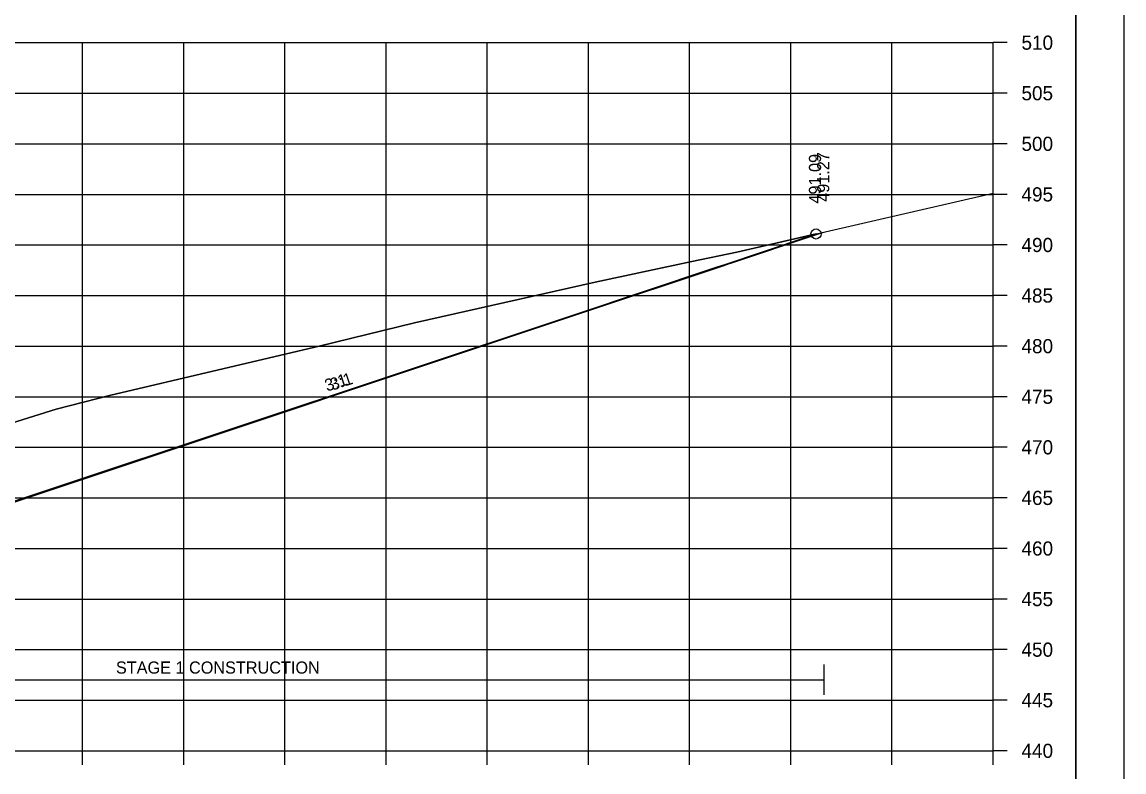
# Model space of a CAD drawing. Extents: x 1376273 to 1384221, y 378927 to 384592.
# Drawn here: x 1384111.9 to 1384220.8, y 381047.1 to 381121.2 of the extents above; entities that cross this region are included whole.
import ezdxf

# ---------------------------------------------------------------- set-up
doc = ezdxf.new("R2010")
doc.units = 0
for name, color, linetype in [('R_Axis', 7, 'Continuous'), ('R_Axis Annot', 7, 'Continuous'), ('R_Border', 7, 'Continuous'), ('R_Contours', 7, 'Continuous'), ('R_Dimension', 7, 'Continuous'), ('R_Exist Surface', 7, 'Continuous'), ('R_Fin Surface', 7, 'Continuous'), ('R_Grid', 7, 'Continuous'), ('R_No Plot', 7, 'Continuous'), ('R_Xsect Elev', 7, 'Continuous'), ('R_Xsect Slope', 7, 'Continuous')]:
    doc.layers.add(name, color=color, linetype=linetype)

msp = doc.modelspace()

# ---------------------------------------------------------------- linework, layer by layer
at = {"layer": 'R_Axis'}
for p, q in [((1384207.91, 381049.17), (1384207.91, 381119.17)), ((1384209.31, 381119.17), (1384207.91, 381119.17)), ((1384209.31, 381114.17), (1384207.91, 381114.17)), ((1384209.31, 381109.17), (1384207.91, 381109.17)), ((1384209.31, 381104.17), (1384207.91, 381104.17)), ((1384209.31, 381099.17), (1384207.91, 381099.17)), ((1384209.31, 381094.17), (1384207.91, 381094.17)), ((1384209.31, 381089.17), (1384207.91, 381089.17)), ((1384209.31, 381084.17), (1384207.91, 381084.17)), ((1384209.31, 381079.17), (1384207.91, 381079.17)), ((1384209.31, 381074.17), (1384207.91, 381074.17)), ((1384209.31, 381069.17), (1384207.91, 381069.17)), ((1384209.31, 381064.17), (1384207.91, 381064.17)), ((1384209.31, 381059.17), (1384207.91, 381059.17)), ((1384209.31, 381054.17), (1384207.91, 381054.17)), ((1383907.91, 381049.17), (1384207.91, 381049.17)), ((1384117.91, 381047.77), (1384117.91, 381049.17)), ((1384127.91, 381047.77), (1384127.91, 381049.17)), ((1384137.91, 381047.77), (1384137.91, 381049.17)), ((1384147.91, 381047.77), (1384147.91, 381049.17)), ((1384157.91, 381047.77), (1384157.91, 381049.17)), ((1384167.91, 381047.77), (1384167.91, 381049.17)), ((1384177.91, 381047.77), (1384177.91, 381049.17)), ((1384187.91, 381047.77), (1384187.91, 381049.17)), ((1384197.91, 381047.77), (1384197.91, 381049.17)), ((1384207.91, 381047.77), (1384207.91, 381049.17)), ((1384209.31, 381049.17), (1384207.91, 381049.17))]:
    msp.add_line(p, q, dxfattribs=at)
at = {"layer": 'R_Border'}
msp.add_line((1384216.09, 380969.17), (1384216.09, 381174.63), dxfattribs=at)
at = {"layer": 'R_Contours'}
for points in [[(1384190.4, 381100.26), (1384182.56, 381098.45), (1384178.13, 381097.53), (1384168.58, 381095.49), (1384150.7, 381091.47), (1384141.3, 381089.18), (1384120.71, 381084.31), (1384115.3, 381082.95), (1384104.21, 381079.49), (1384090, 381075.22), (1384082.08, 381072.27), (1384080.8, 381071.79), (1384079.39, 381071.25), (1384077.71, 381071.17), (1384077.44, 381071.15), (1384071.26, 381072.1), (1384071.24, 381072.1), (1384068.35, 381072.17), (1384068.19, 381072.18), (1384067.36, 381072.2)], [(1384090.09, 381069.46), (1384094.05, 381068.14), (1384115.35, 381075.25), (1384166.57, 381092.31), (1384180.44, 381096.94), (1384181.17, 381097.18), (1384181.2, 381097.19), (1384189.62, 381100), (1384190.26, 381100.21), (1384190.4, 381100.26)]]:
    msp.add_lwpolyline(points, dxfattribs=at)
at = {"layer": 'R_Dimension'}
for p, q in [((1384191.21, 381054.7), (1384191.21, 381057.7)), ((1384017.31, 381056.2), (1384191.21, 381056.2))]:
    msp.add_line(p, q, dxfattribs=at)
at = {"layer": 'R_Exist Surface'}
msp.add_lwpolyline([(1384104.21, 381079.49), (1384115.3, 381082.95), (1384120.71, 381084.31), (1384141.3, 381089.18), (1384150.7, 381091.47), (1384168.58, 381095.49), (1384178.13, 381097.53), (1384182.56, 381098.45), (1384207.91, 381104.29)], dxfattribs=at)
at = {"layer": 'R_Fin Surface'}
msp.add_lwpolyline([(1384017.63, 381068.93), (1384025.73, 381071.63), (1384026.51, 381071.83), (1384035.73, 381074.13), (1384041.73, 381073.84), (1384057.91, 381073.05), (1384074.09, 381072.26), (1384080.09, 381071.96), (1384086.71, 381070.31), (1384090.09, 381069.46), (1384094.05, 381068.14), (1384115.35, 381075.25), (1384166.57, 381092.31), (1384180.44, 381096.94), (1384181.17, 381097.18), (1384181.2, 381097.19), (1384189.62, 381100), (1384189.62, 381100), (1384190.26, 381100.21), (1384190.27, 381100.21), (1384190.4, 381100.26)], dxfattribs=at)
at = {"layer": 'R_Grid'}
for p, q in [((1383907.91, 381119.17), (1384207.91, 381119.17)), ((1383907.91, 381119.17), (1384207.91, 381119.17)), ((1384117.91, 381049.17), (1384117.91, 381119.17)), ((1384117.91, 381049.17), (1384117.91, 381119.17)), ((1384127.91, 381049.17), (1384127.91, 381119.17)), ((1384127.91, 381049.17), (1384127.91, 381119.17)), ((1384137.91, 381049.17), (1384137.91, 381119.17)), ((1384137.91, 381049.17), (1384137.91, 381119.17)), ((1384147.91, 381049.17), (1384147.91, 381119.17)), ((1384147.91, 381049.17), (1384147.91, 381119.17)), ((1384157.91, 381049.17), (1384157.91, 381119.17)), ((1384157.91, 381049.17), (1384157.91, 381119.17)), ((1384167.91, 381049.17), (1384167.91, 381119.17)), ((1384167.91, 381049.17), (1384167.91, 381119.17)), ((1384177.91, 381049.17), (1384177.91, 381119.17)), ((1384177.91, 381049.17), (1384177.91, 381119.17)), ((1384187.91, 381049.17), (1384187.91, 381119.17)), ((1384187.91, 381049.17), (1384187.91, 381119.17)), ((1384197.91, 381049.17), (1384197.91, 381119.17)), ((1384197.91, 381049.17), (1384197.91, 381119.17)), ((1384207.91, 381049.17), (1384207.91, 381119.17)), ((1384207.91, 381049.17), (1384207.91, 381119.17)), ((1383907.91, 381114.17), (1384207.91, 381114.17)), ((1383907.91, 381114.17), (1384207.91, 381114.17)), ((1383907.91, 381109.17), (1384207.91, 381109.17)), ((1383907.91, 381109.17), (1384207.91, 381109.17)), ((1383907.91, 381104.17), (1384207.91, 381104.17)), ((1383907.91, 381104.17), (1384207.91, 381104.17)), ((1383907.91, 381099.17), (1384207.91, 381099.17)), ((1383907.91, 381099.17), (1384207.91, 381099.17)), ((1383907.91, 381094.17), (1384207.91, 381094.17)), ((1383907.91, 381094.17), (1384207.91, 381094.17)), ((1383907.91, 381089.17), (1384207.91, 381089.17)), ((1383907.91, 381089.17), (1384207.91, 381089.17)), ((1383907.91, 381084.17), (1384207.91, 381084.17)), ((1383907.91, 381084.17), (1384207.91, 381084.17)), ((1383907.91, 381079.17), (1384207.91, 381079.17)), ((1383907.91, 381079.17), (1384207.91, 381079.17)), ((1383907.91, 381074.17), (1384207.91, 381074.17)), ((1383907.91, 381074.17), (1384207.91, 381074.17)), ((1383907.91, 381069.17), (1384207.91, 381069.17)), ((1383907.91, 381069.17), (1384207.91, 381069.17)), ((1383907.91, 381064.17), (1384207.91, 381064.17)), ((1383907.91, 381064.17), (1384207.91, 381064.17)), ((1383907.91, 381059.17), (1384207.91, 381059.17)), ((1383907.91, 381059.17), (1384207.91, 381059.17)), ((1383907.91, 381054.17), (1384207.91, 381054.17)), ((1383907.91, 381054.17), (1384207.91, 381054.17)), ((1383907.91, 381049.17), (1384207.91, 381049.17)), ((1383907.91, 381049.17), (1384207.91, 381049.17))]:
    msp.add_line(p, q, dxfattribs=at)
at = {"layer": 'R_No Plot'}
for points in [[(1383887.5, 381178.52), (1384220.84, 381178.52), (1384220.84, 380965.19), (1383887.5, 380965.19)], [(1384133.83, 381174.63), (1384133.83, 381164.75), (1384169.56, 381164.75), (1384169.56, 381161.83), (1384192.76, 381161.83), (1384192.76, 381137.5), (1384216.09, 381137.5), (1384216.09, 380969.17), (1383899.91, 380969.17), (1383899.91, 381174.63)]]:
    msp.add_lwpolyline(points, close=True, dxfattribs=at)
msp.add_lwpolyline([(1384017.31, 381068.91), (1384025.73, 381071.71), (1384026.84, 381071.99), (1384035.73, 381074.21), (1384041.73, 381073.92), (1384057.91, 381073.13), (1384074.09, 381072.34), (1384080.09, 381072.05), (1384086.65, 381070.41), (1384090.09, 381069.55), (1384094.3, 381068.14), (1384115.77, 381075.3), (1384167.26, 381092.46), (1384181.21, 381097.11), (1384181.94, 381097.36), (1384181.98, 381097.37), (1384190.45, 381100.19), (1384191.08, 381100.4), (1384191.08, 381100.4), (1384191.21, 381100.44)], dxfattribs=at)
msp.add_circle((1384190.4, 381100.26), 0.5, dxfattribs=at)

# ---------------------------------------------------------------- texts
at = {"layer": 'R_Axis Annot'}
for s, p in [('510', (1384210.71, 381118.47)), ('505', (1384210.71, 381113.47)), ('500', (1384210.71, 381108.47)), ('495', (1384210.71, 381103.47)), ('490', (1384210.71, 381098.47)), ('485', (1384210.71, 381093.47)), ('480', (1384210.71, 381088.47)), ('475', (1384210.71, 381083.47)), ('470', (1384210.71, 381078.47)), ('465', (1384210.71, 381073.47)), ('460', (1384210.71, 381068.47)), ('455', (1384210.71, 381063.47)), ('450', (1384210.71, 381058.47)), ('445', (1384210.71, 381053.47)), ('440', (1384210.71, 381048.47))]:
    msp.add_text(s, height=1.4, dxfattribs=at).set_placement(p)
at = {"layer": 'R_Dimension'}
msp.add_text('STAGE 1 CONSTRUCTION', height=1.2, dxfattribs=at).set_placement((1384121.2, 381056.8))
at = {"layer": 'R_No Plot'}
for s, rotation, p in [('491.27', 90, (1384191.71, 381103.44)), ('3:1', 18.4349, (1384142.6, 381084.77))]:
    msp.add_text(s, height=1.2, rotation=rotation, dxfattribs=at).set_placement(p)
at = {"layer": 'R_Xsect Elev'}
msp.add_text('491.09', height=1.2, rotation=90, dxfattribs=at).set_placement((1384190.9, 381103.26))
at = {"layer": 'R_Xsect Slope'}
msp.add_text('3:1', height=1.2, rotation=18.4349, dxfattribs=at).set_placement((1384142.07, 381084.67))

doc.saveas('drawing.dxf')
